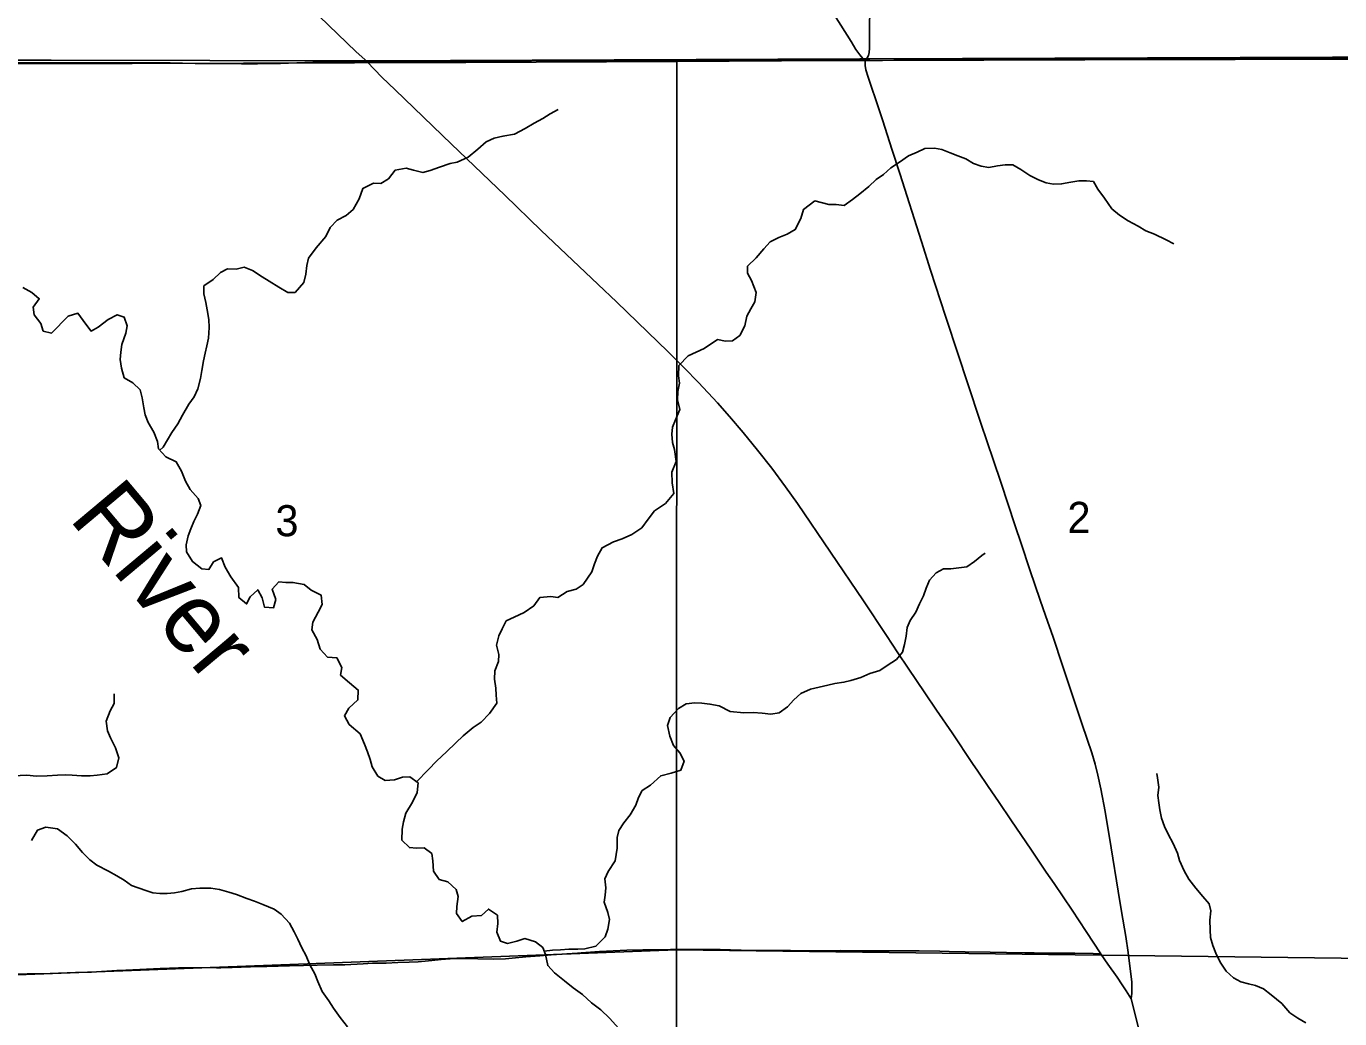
# Model space of a CAD drawing. Extents: x 1874609 to 2204689, y 815661 to 1281160.
# Drawn here: x 1997385 to 2006732, y 1083428 to 1090495 of the extents above; entities that cross this region are included whole.
import ezdxf

# ---------------------------------------------------------------- set-up
doc = ezdxf.new("R2010")
doc.units = 0
for name, color, linetype in [('GM_X_County_Road', 7, 'Continuous'), ('GM_X_Minor_River', 7, 'Continuous'), ('GM_X_Minor_River_Text', 7, 'Continuous'), ('GM_X_Section', 7, 'Continuous'), ('GM_X_Section_Text', 7, 'Continuous'), ('GM_X_State_Route', 7, 'Continuous'), ('GM_X_Township', 7, 'Continuous'), ('GM_X_Township_Road', 7, 'Continuous'), ('GM_X_US_Route', 7, 'Continuous')]:
    doc.layers.add(name, color=color, linetype=linetype)

msp = doc.modelspace()

# ---------------------------------------------------------------- linework, layer by layer
at = {"layer": 'GM_X_County_Road'}
for points in [[(2003355.1, 1090250.4), (2003369, 1090270.1), (2003377.9, 1090286), (2003382.2, 1090307.6), (2003385.2, 1090338.8), (2003384.8, 1090397), (2003389.6, 1091003.6)], [(1996922.2, 1090276.4), (1996982.8, 1090258.4), (1997047.8, 1090246.5), (1997130, 1090239.8), (1997294.3, 1090237.3), (1997687.9, 1090234.1), (1997966.7, 1090234), (1998179.6, 1090234.1), (1998408, 1090233.1), (1998587.9, 1090229.8), (1998686.3, 1090228.5), (1998817.3, 1090228.4), (1998915.7, 1090227.5), (1999030.5, 1090227), (1999194.4, 1090230.1), (1999424, 1090237.8), (1999571.5, 1090238.8), (1999735.4, 1090241.4), (1999810.3, 1090242.1)], [(1999810.3, 1090242.1), (1999849.9, 1090242.4), (2000079.7, 1090245.3), (2000276.3, 1090246.5), (2000620.8, 1090247.1), (2001342.8, 1090249.8), (2001539.8, 1090250.9), (2002097.7, 1090251.8), (2002705, 1090251), (2003131.6, 1090249.8), (2003355.1, 1090250.4)], [(2003355.1, 1090250.4), (2003377.9, 1090250.4), (2003558.2, 1090252.8), (2003738.7, 1090254.9), (2003984.9, 1090256.2), (2004247.4, 1090258.9), (2004460.7, 1090259.7), (2004887.3, 1090261.8), (2005084.1, 1090262.6), (2005445.2, 1090264.3), (2005691.3, 1090266.7), (2005838.5, 1090265.7), (2006035.4, 1090266.9), (2006232.4, 1090269.5), (2006544, 1090270.7), (2006845.5, 1090270.1), (2007162.7, 1090269.5), (2007483.5, 1090270.9), (2007773.8, 1090270.9), (2008200.4, 1090270.2), (2008561.4, 1090270.5), (2008656.8, 1090270.2)]]:
    msp.add_lwpolyline(points, dxfattribs=at)
at = {"layer": 'GM_X_Minor_River'}
for points in [[(1998335.2, 1087476.5), (1998358.4, 1087498.4), (1998390.5, 1087550.4), (1998420.5, 1087602.5), (1998464.6, 1087664.6), (1998496.7, 1087724.7), (1998540.8, 1087802.8), (1998580.9, 1087854.9), (1998606.9, 1087913), (1998625, 1087987.1), (1998635, 1088043.2), (1998647.1, 1088111.3), (1998657.1, 1088167.4), (1998669.1, 1088219.5), (1998681.2, 1088273.6), (1998687.2, 1088349.7), (1998683.3, 1088405.8), (1998673.3, 1088475.9), (1998663.3, 1088528.1), (1998649.3, 1088590.2), (1998649.3, 1088646.3), (1998715.4, 1088692.3), (1998767.5, 1088740.4), (1998817.6, 1088766.4), (1998877.7, 1088764.3), (1998935.8, 1088778.3), (1998993.8, 1088756.3), (1999063.9, 1088710.1), (1999113.9, 1088680.1), (1999182, 1088635.9), (1999246.1, 1088597.8), (1999298.1, 1088597.8), (1999360.2, 1088669.9), (1999374.3, 1088730), (1999382.3, 1088790.1), (1999392.4, 1088844.2), (1999448.5, 1088916.3), (1999516.6, 1088996.4), (1999546.7, 1089060.5), (1999596.8, 1089114.6), (1999660.9, 1089146.6), (1999710.9, 1089190.6), (1999753, 1089264.7), (1999779.1, 1089338.9), (1999855.2, 1089376.9), (1999909.3, 1089374.8), (1999963.4, 1089408.9), (2000009.5, 1089469), (2000089.6, 1089484.9), (2000139.6, 1089468.9), (2000207.7, 1089452.8), (2000259.8, 1089466.8), (2000325.9, 1089490.8), (2000402, 1089516.8), (2000452, 1089526.8), (2000530.2, 1089562.8), (2000598.3, 1089618.9), (2000658.4, 1089670.9), (2000714.5, 1089698.9), (2000776.6, 1089710.9), (2000858.7, 1089726.9), (2000934.8, 1089766.9), (2000998.9, 1089805), (2001061, 1089837), (2001113.1, 1089871), (2001169.1, 1089901.1)], [(2002996.8, 1089252.5), (2003097.4, 1089225.9), (2003147.5, 1089225.6), (2003205.6, 1089219.2), (2003263.9, 1089261), (2003316.2, 1089300.8), (2003380.6, 1089354.6), (2003432.9, 1089404.4), (2003485.2, 1089440.2), (2003537.5, 1089486), (2003599.9, 1089527.8), (2003664.2, 1089571.5), (2003724.5, 1089599.2), (2003778.7, 1089623), (2003848.8, 1089626.5), (2003900.9, 1089618.2), (2003958.8, 1089593.7), (2004014.8, 1089571.3), (2004070.8, 1089550.8), (2004126.7, 1089516.4), (2004180.7, 1089497.9), (2004234.8, 1089489.6), (2004296.9, 1089501.2), (2004351.1, 1089506.9), (2004405.2, 1089508.5), (2004463.1, 1089474), (2004527, 1089431.5), (2004588.9, 1089401), (2004642.9, 1089380.6), (2004694.9, 1089370.2), (2004753, 1089371.8), (2004819.2, 1089383.4), (2004875.4, 1089393.1), (2004929.5, 1089392.8), (2004979.5, 1089388.4), (2005011.3, 1089334), (2005057, 1089269.5), (2005110.7, 1089194.9), (2005164.6, 1089148.4), (2005226.5, 1089109.9), (2005298.4, 1089071.3), (2005352.3, 1089038.8), (2005414.3, 1089014.3), (2005496.3, 1088973.6), (2005552.2, 1088945.2)], [(2000161.6, 1085115.7), (2000245.6, 1085201.1), (2000305.7, 1085265.2), (2000375.8, 1085329.3), (2000442, 1085393.3), (2000494, 1085441.4), (2000566.2, 1085501.5), (2000622.3, 1085539.5), (2000680.4, 1085601.6), (2000732.5, 1085673.7), (2000728.5, 1085731.8), (2000726.5, 1085781.9), (2000716.5, 1085846), (2000720.6, 1085906.1), (2000744.6, 1085972.2), (2000748.7, 1086022.3), (2000730.7, 1086088.4), (2000748.7, 1086154.5), (2000770.8, 1086204.6), (2000800.8, 1086260.7), (2000856.9, 1086286.7), (2000929, 1086320.7), (2000997.2, 1086368.8), (2001039.2, 1086426.8), (2001117.3, 1086434.8), (2001167.4, 1086426.8), (2001233.5, 1086468.8), (2001297.6, 1086486.8), (2001347.7, 1086518.8), (2001409.8, 1086611), (2001429.8, 1086667.1), (2001449.9, 1086721.1), (2001484, 1086781.2), (2001564.1, 1086823.2), (2001626.2, 1086845.2), (2001694.3, 1086875.3), (2001764.4, 1086923.3), (2001810.5, 1086985.4), (2001854.6, 1087043.5), (2001934.7, 1087097.5), (2001992.8, 1087167.6), (2001980.8, 1087243.8), (2001978.9, 1087319.9), (2002010.9, 1087396), (2001997, 1087480.2), (2001983, 1087530.3), (2001979, 1087590.4), (2001983, 1087640.5), (2002005.1, 1087692.6), (2002035.2, 1087764.7), (2002019.2, 1087834.8), (2002021.2, 1087894.9), (2002033.3, 1087953), (2002025.3, 1088005.1), (2002029.3, 1088079.2), (2002095.4, 1088147.3), (2002151.5, 1088173.3), (2002209.6, 1088199.3), (2002303.7, 1088263.4), (2002359.8, 1088253.4), (2002409.9, 1088255.3), (2002462, 1088293.4), (2002498, 1088361.5), (2002512.1, 1088429.6), (2002540.2, 1088481.7), (2002570.2, 1088531.7), (2002580.3, 1088599.9), (2002546.3, 1088684), (2002516.3, 1088736.1), (2002516.3, 1088786.2), (2002578.4, 1088846.3), (2002634.5, 1088910.4), (2002678.6, 1088960.4), (2002740.7, 1088990.5), (2002800.8, 1089014.5), (2002856.8, 1089046.5), (2002896.9, 1089126.6), (2002915, 1089190.7), (2002996.8, 1089252.5)], [(1997359.7, 1088635), (1997425.8, 1088598.9), (1997477.8, 1088554.8), (1997433.7, 1088494.7), (1997441.7, 1088440.6), (1997489.7, 1088378.5), (1997505.7, 1088324.4), (1997563.8, 1088310.3), (1997684, 1088430.5)], [(1997684, 1088430.5), (1997752.1, 1088450.5), (1997808.1, 1088374.3), (1997846.2, 1088324.2), (1997896.2, 1088352.2), (1997968.4, 1088406.2), (1998032.4, 1088440.3), (1998082.5, 1088424.2), (1998102.5, 1088362.1), (1998094.5, 1088310), (1998064.4, 1088227.9), (1998058.3, 1088173.8), (1998054.3, 1088121.7), (1998062.3, 1088059.6), (1998082.3, 1087991.4), (1998142.3, 1087955.3), (1998196.4, 1087905.2), (1998210.4, 1087849.1), (1998222.4, 1087777), (1998232.3, 1087726.9), (1998252.3, 1087672.8), (1998292.4, 1087604.6), (1998318.4, 1087538.5), (1998326.3, 1087486.4), (1998378.4, 1087428.2), (1998452.5, 1087392.1), (1998490.5, 1087326), (1998518.5, 1087255.8), (1998550.5, 1087195.7), (1998608.5, 1087131.6), (1998626.5, 1087081.5), (1998602.5, 1087019.4), (1998578.4, 1086967.3), (1998556.3, 1086917.2), (1998536.3, 1086865.1), (1998522.3, 1086803), (1998526.2, 1086752.9), (1998568.2, 1086682.8), (1998634.3, 1086630.6), (1998684.4, 1086626.6), (1998718.4, 1086680.7), (1998774.5, 1086708.7), (1998800.5, 1086642.6), (1998840.5, 1086574.4), (1998894.6, 1086498.2), (1998898.5, 1086426.1), (1998952.6, 1086382), (1998978.6, 1086432.1), (1999032.7, 1086482.1), (1999062.7, 1086424), (1999080.7, 1086357.9), (1999144.8, 1086353.8), (1999160.9, 1086413.9), (1999134.9, 1086486.1), (1999182.9, 1086538.1), (1999233, 1086534.1), (1999283.1, 1086534.1), (1999363.2, 1086520), (1999413.2, 1086479.9), (1999483.3, 1086443.8), (1999491.3, 1086377.7), (1999461.2, 1086321.6), (1999423.1, 1086251.5), (1999417.1, 1086197.4), (1999455.1, 1086129.2), (1999477.1, 1086059.1), (1999529.1, 1086003), (1999595.2, 1085996.9), (1999631.2, 1085928.8), (1999621.2, 1085874.7), (1999685.2, 1085818.6), (1999747.3, 1085768.4), (1999745.2, 1085698.3), (1999681.1, 1085638.2), (1999649.1, 1085584.1), (1999683.1, 1085524), (1999761.1, 1085455.9), (1999793.1, 1085383.7), (1999813.1, 1085327.6), (1999833.1, 1085273.5), (1999847.1, 1085221.4), (1999887.1, 1085155.2), (1999939.2, 1085123.1), (2000005.3, 1085129.1), (2000061.4, 1085147.1), (2000113.4, 1085151.1), (2000173.5, 1085107), (2000167.4, 1085038.9), (2000133.4, 1084968.8), (2000085.3, 1084892.6), (2000069.2, 1084830.6), (2000059.2, 1084776.5), (2000057.1, 1084700.3), (2000111.2, 1084646.2), (2000161.2, 1084642.2), (2000217.3, 1084644.1), (2000271.3, 1084604), (2000277.3, 1084551.9), (2000283.3, 1084477.8), (2000323.3, 1084419.7), (2000385.4, 1084403.6)], [(2002965.3, 1085774.5), (2003089.5, 1085804), (2003139.6, 1085813.7), (2003203.8, 1085823.3), (2003253.9, 1085837.1), (2003324.2, 1085856.7), (2003388.4, 1085886.4), (2003458.7, 1085908), (2003510.9, 1085943.8), (2003577.3, 1085985.5), (2003619.6, 1086037.4), (2003633.9, 1086093.5), (2003646.3, 1086151.6), (2003654.6, 1086213.8), (2003674.9, 1086263.9), (2003715.3, 1086323.8), (2003741.6, 1086381.8), (2003770, 1086437.9), (2003788.3, 1086493.9), (2003812.6, 1086550), (2003859, 1086601.9), (2003913.2, 1086631.6), (2003965.3, 1086631.3), (2004021.5, 1086638.9), (2004077.6, 1086644.6), (2004131.9, 1086682.4), (2004184.2, 1086726.2), (2004208.3, 1086742.1)], [(1997293.9, 1085156.8), (1997388, 1085162.7), (1997458.1, 1085154.7), (1997534.2, 1085156.6), (1997608.3, 1085162.6), (1997662.4, 1085164.6), (1997712.4, 1085162.5), (1997778.5, 1085158.5), (1997838.6, 1085158.5), (1997888.6, 1085162.4), (1997960.7, 1085172.4), (1998026.8, 1085216.5), (1998042.9, 1085286.6), (1998018.9, 1085356.7), (1997984.9, 1085426.9), (1997962.9, 1085477), (1997952.9, 1085547.1), (1997983, 1085619.2), (1998011, 1085671.3), (1998011.1, 1085741.4)], [(2001071.5, 1083908), (2001130.1, 1083916.3), (2001186.1, 1083918.2), (2001246.2, 1083922.2), (2001310.3, 1083922.2), (2001360.4, 1083926.2), (2001438.5, 1083944.1), (2001504.6, 1084010.2), (2001522.7, 1084066.3), (2001534.7, 1084134.4), (2001524.7, 1084184.5), (2001496.7, 1084256.7), (2001504.8, 1084306.8), (2001508.8, 1084358.8), (2001502.8, 1084425), (2001524.9, 1084475), (2001575, 1084553.1), (2001589, 1084643.3), (2001591.1, 1084717.4), (2001601.1, 1084767.5), (2001637.2, 1084821.6), (2001683.3, 1084879.7), (2001723.3, 1084947.8), (2001741.4, 1085001.9), (2001767.5, 1085051.9), (2001827.5, 1085092), (2001899.7, 1085158.1), (2001973.8, 1085176), (2002043.9, 1085198), (2002067.9, 1085262.1), (2002035.9, 1085320.3), (2001991.9, 1085374.4), (2001963.9, 1085440.5), (2001947.9, 1085516.7), (2001966, 1085572.8), (2002026.1, 1085636.8), (2002080.2, 1085668.9), (2002142.2, 1085676.8), (2002192.3, 1085674.8), (2002250.4, 1085668.8), (2002316.4, 1085654.7), (2002394.5, 1085614.6), (2002490.6, 1085606.5), (2002558.7, 1085608.5), (2002620.8, 1085602.4), (2002682.9, 1085596.4), (2002743, 1085606.3), (2002801.1, 1085648.4), (2002847.1, 1085698.4), (2002897.2, 1085744.5), (2002965.3, 1085774.5)], [(2006490.7, 1083397.7), (2006432.8, 1083432.2), (2006376.9, 1083470.7), (2006319.2, 1083535.3), (2006243.4, 1083598), (2006189.5, 1083640.5), (2006133.5, 1083665), (2006083.5, 1083675.3), (2006027.5, 1083689.7), (2005975.5, 1083718.2), (2005923.7, 1083766.7), (2005881.9, 1083831.2), (2005850.2, 1083895.6), (2005828.5, 1083949.9), (2005812.8, 1084006.2), (2005811, 1084060.4), (2005807.4, 1084128.7), (2005813.8, 1084196.9), (2005802, 1084247.1), (2005758.2, 1084297.6), (2005708.4, 1084358.1), (2005658.7, 1084422.7), (2005624.9, 1084481.1), (2005591.2, 1084553.6), (2005577.5, 1084607.8), (2005545.8, 1084676.3), (2005512.1, 1084742.7), (2005484.3, 1084797.1), (2005462.6, 1084855.4), (2005452.9, 1084915.7), (2005445.2, 1084965.9), (2005437.4, 1085018.2), (2005443.7, 1085076.3), (2005434.1, 1085142.6), (2005430.2, 1085172.8)], [(1999670, 1083370.2), (1999617.9, 1083436.3), (1999571.9, 1083502.4), (1999537.9, 1083554.6), (1999489.9, 1083622.7), (1999459.9, 1083692.9), (1999437.9, 1083747), (1999401.9, 1083811.1), (1999375.9, 1083875.2), (1999345.8, 1083933.4), (1999317.8, 1083995.5), (1999291.8, 1084047.6), (1999257.8, 1084107.7), (1999199.8, 1084171.9), (1999149.7, 1084208), (1999067.7, 1084240.1), (1999009.6, 1084264.1), (1998953.5, 1084284.2), (1998881.5, 1084312.3), (1998827.4, 1084328.4), (1998759.3, 1084348.5), (1998699.2, 1084356.5), (1998621.2, 1084356.6), (1998561.1, 1084352.6), (1998491, 1084334.6), (1998438.9, 1084324.6), (1998388.8, 1084320.6), (1998334.8, 1084318.7), (1998284.7, 1084324.7), (1998234.7, 1084340.8), (1998134.6, 1084376.9), (1998082.5, 1084415), (1998028.4, 1084445.1), (1997970.4, 1084479.2), (1997888.3, 1084521.3), (1997838.3, 1084559.4), (1997784.2, 1084611.5), (1997734.2, 1084671.6), (1997676.2, 1084729.8), (1997606.1, 1084779.9), (1997524, 1084792), (1997463.9, 1084770), (1997421.8, 1084697.9)], [(2000385.4, 1084403.6), (2000445.4, 1084347.4), (2000459.4, 1084297.4), (2000449.4, 1084227.2), (2000447.4, 1084177.1), (2000487.4, 1084119), (2000555.5, 1084157), (2000623.6, 1084163), (2000673.7, 1084209.1), (2000737.7, 1084164.9), (2000741.7, 1084106.8), (2000733.6, 1084044.7), (2000759.6, 1083980.6), (2000809.7, 1083964.6), (2000875.8, 1083980.5), (2000933.9, 1083998.5), (2001010, 1083976.4), (2001062, 1083934.3), (2001080, 1083884.2), (2001096, 1083806.1), (2001144, 1083754), (2001216.1, 1083697.8), (2001276.1, 1083647.7), (2001342.2, 1083599.6), (2001406.2, 1083541.4), (2001474.3, 1083491.3), (2001536.3, 1083431.2), (2001602.4, 1083359)]]:
    msp.add_lwpolyline(points, dxfattribs=at)
at = {"layer": 'GM_X_Section'}
for points in [[(2000514, 1090236.2), (2002014.8, 1090243.3), (2002011.3, 1083917.7), (1996568.4, 1083711.7), (1996353.6, 1090225.3), (1998139.4, 1090229.8)], [(2007060.5, 1090259.9), (2007118.2, 1083854.4), (2002011.3, 1083917.7), (2002014.8, 1090243.3), (2002758.5, 1090248.1), (2004917.7, 1090255.4)], [(1996568.4, 1083711.7), (2002011.3, 1083917.7), (2002007.1, 1078496.7), (1996684.3, 1078326.8)], [(2002011.3, 1083917.7), (2007118.2, 1083854.4), (2007235.6, 1078533.6), (2002007.1, 1078496.7)]]:
    msp.add_lwpolyline(points, close=True, dxfattribs=at)
at = {"layer": 'GM_X_State_Route'}
msp.add_lwpolyline([(2005248.1, 1083569), (2005252.4, 1083609.8), (2005253.3, 1083645.4), (2005251.7, 1083688.5), (2005225.2, 1083899.6), (2005210.2, 1084013.6), (2005178.9, 1084191.5), (2005154.3, 1084337), (2005104.5, 1084644.7), (2005061.8, 1084903.7), (2005032.2, 1085065.2), (2005011.3, 1085161.5), (2004991.2, 1085241.2), (2004967.8, 1085320), (2004899.9, 1085522.3), (2004841.3, 1085692.9), (2004785.1, 1085864.1), (2004759.5, 1085941.8), (2004691.5, 1086144), (2004637.9, 1086299.1), (2004600.6, 1086407.7), (2004526.6, 1086625.2), (2004464.7, 1086812), (2004422.8, 1086936.4), (2004319.8, 1087247.9), (2004267.8, 1087403.4), (2004177.7, 1087667.3), (2004081.1, 1087963.7), (2004019.9, 1088150.9), (2003926.9, 1088431.3), (2003820.2, 1088758.8), (2003755.5, 1088961.9), (2003601.2, 1089446.6), (2003545.6, 1089618.4), (2003480, 1089821.3), (2003454.7, 1089899.2), (2003377, 1090132.8), (2003359.1, 1090184), (2003355.4, 1090215.2), (2003355.1, 1090250.4), (2003348.6, 1090255.9), (2003337.7, 1090265.1), (2003316.8, 1090291.1), (2003288.9, 1090328.3), (2003254.3, 1090387.1), (2003000.2, 1090789.7)], dxfattribs=at)
at = {"layer": 'GM_X_Township'}
for points in [[(2013828.9, 1103586.4), (2013943.6, 1098633.8), (2014136.9, 1090288.3), (2012641, 1090280.1), (2012470, 1090289.5), (2009773.9, 1090284.9), (2008657.5, 1090282.1), (2003387.7, 1090261.9), (2003316.8, 1090261.6), (1999821, 1090248.3), (1997562.4, 1090253.7), (1997015.8, 1090252.3), (1996191.7, 1090258.2), (1991142, 1090253.1), (1989481.3, 1090257.2), (1987050.1, 1090265.3), (1986770, 1096835.4), (1986477.7, 1103440.1)], [(1991419.1, 1075774.5), (1991355.2, 1080411.9), (1991341.4, 1081115.3), (1991291.7, 1083650.7), (1991168.6, 1087989.6), (1991142, 1090253.1), (1996191.7, 1090258.2), (1997015.8, 1090252.3), (1997562.4, 1090253.7), (1999821, 1090248.3), (2003316.8, 1090261.6), (2003387.7, 1090261.9), (2008657.5, 1090282.1), (2009773.9, 1090284.9), (2012470, 1090289.5), (2012540.6, 1086252.1), (2012630.4, 1081351.1), (2012650.5, 1080955.8), (2012704, 1078242.4), (2012701.4, 1077595.4), (2012822.6, 1068444.9)]]:
    msp.add_lwpolyline(points, dxfattribs=at)
at = {"layer": 'GM_X_Township_Road'}
for points in [[(1997210.4, 1083742.2), (1997390.6, 1083746.4), (1997554.6, 1083750.7), (1997734.8, 1083755.9), (1997849.7, 1083760.4), (1998029.6, 1083771.5), (1998094.7, 1083774.1), (1998143, 1083775.3), (1998240.1, 1083780), (1998338.2, 1083784.8), (1998469, 1083789.4), (1998566.8, 1083791.4), (1998693.6, 1083792.5), (1998724, 1083791.7), (1998738, 1083790.7), (1998768.7, 1083791.1), (1998785.2, 1083791.9), (1998850.2, 1083793.5), (1998981.2, 1083796.7), (1999095.9, 1083799.8), (1999259.4, 1083805.4), (1999357.6, 1083807.7), (1999455.9, 1083809.3), (1999570.7, 1083811.1), (1999652.7, 1083812.8), (1999783.5, 1083818.2), (1999848.6, 1083822.3), (1999946.8, 1083824.6), (2000028.6, 1083827.3), (2000110, 1083830.9), (2000174.3, 1083833.7), (2000223.1, 1083837.9), (2000272, 1083843.1), (2000337.1, 1083849.4), (2000402, 1083854.1), (2000467, 1083856.1), (2000532.2, 1083855.8), (2000597.6, 1083854.4), (2000712.6, 1083853), (2000794.7, 1083854.8), (2000843.8, 1083858.2), (2000941.1, 1083868.4), (2001038.6, 1083875.8), (2001120.1, 1083881.9), (2001307.5, 1083895.8)], [(2001307.5, 1083895.8), (2001332.7, 1083897.7), (2001463.5, 1083906.6), (2001561.5, 1083911.9), (2001659.5, 1083915.4), (2001773.6, 1083917.6), (2001968.8, 1083920.9), (2002321.9, 1083921.4), (2002545.5, 1083913), (2002594.6, 1083913.5), (2002627.4, 1083913.9), (2002692.8, 1083914.7), (2002790.1, 1083914.7), (2002822.7, 1083913.9), (2002970, 1083912), (2003068.3, 1083912.1), (2003182.5, 1083912.6), (2003313.4, 1083912.1), (2003477.1, 1083911.4), (2003575.3, 1083910.7), (2003739.1, 1083910.2), (2003886.1, 1083908.1), (2003951.4, 1083906.8), (2004066, 1083904.8), (2004245.5, 1083902.9), (2004359.7, 1083900.6), (2004490.7, 1083897.7), (2004556.3, 1083896.8), (2004654.3, 1083895.8), (2004750.3, 1083895), (2004847.4, 1083894.9), (2004978.3, 1083891.5), (2005032, 1083890.1)]]:
    msp.add_lwpolyline(points, dxfattribs=at)
at = {"layer": 'GM_X_US_Route'}
for points in [[(1999272.4, 1090757.5), (1999732.1, 1090312.4), (1999793.4, 1090257.3), (1999810.3, 1090242.1), (1999915, 1090133), (2000009.2, 1090041.6), (2000411.4, 1089655.2), (2000790.3, 1089291.9), (2001049.8, 1089041), (2001227.8, 1088871.1), (2001454.1, 1088656.7), (2001584.5, 1088532.1), (2001808.7, 1088315.7), (2001950.1, 1088178.8), (2002066.4, 1088063.2), (2002168.9, 1087957.1), (2002303.1, 1087813.4), (2002390.1, 1087715.4), (2002485.7, 1087603.1), (2002589.2, 1087476), (2002690.2, 1087347), (2002787.6, 1087215.1), (2002874.1, 1087095.6), (2003342.7, 1086403), (2003506.6, 1086157.3), (2003587.9, 1086034.1), (2003660.7, 1085924.9), (2003779.9, 1085748.2), (2003862, 1085625.6), (2003972.9, 1085463.1), (2004119.4, 1085245.4), (2004156.4, 1085191.5), (2004229.1, 1085082.3), (2004303.2, 1084973.9), (2004395, 1084838.1), (2004532.7, 1084634.2), (2004644, 1084471.9), (2004699.2, 1084390.5), (2004827.6, 1084200.1), (2004926.9, 1084049.5), (2005032, 1083890.1), (2005035.3, 1083885.2), (2005081.8, 1083817.5), (2005148, 1083723.8), (2005183.4, 1083669.1), (2005211.6, 1083627.2), (2005248.1, 1083569)], [(2005248.1, 1083569), (2005305.4, 1083343.2), (2005327.9, 1083264.2)]]:
    msp.add_lwpolyline(points, dxfattribs=at)

# ---------------------------------------------------------------- texts
at = {"layer": 'GM_X_Minor_River_Text'}
msp.add_text('River', height=500.22, rotation=309.99409, dxfattribs=at).set_placement((1997681.1, 1086988.9))
at = {"layer": 'GM_X_Section_Text'}
for s, p in [('3', (1999157.8, 1086863.5)), ('2', (2004794.2, 1086887.2))]:
    msp.add_text(s, height=221, rotation=0.00001, dxfattribs=at).set_placement(p)

doc.saveas('drawing.dxf')
